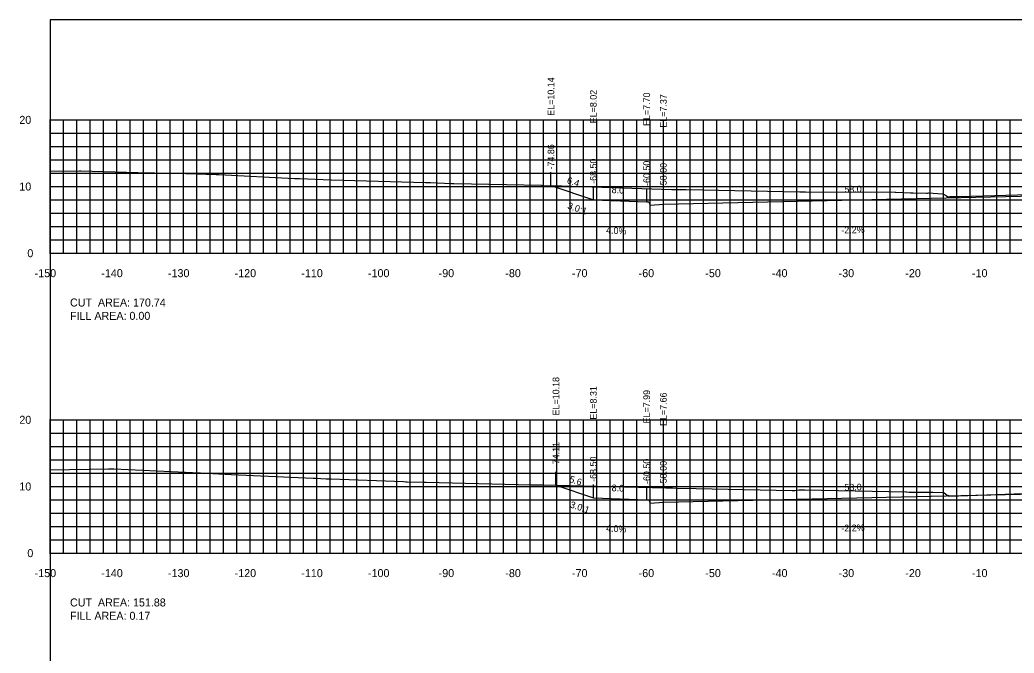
# Model space of a CAD drawing. Extents: x 1797419 to 1809236, y 248759 to 251512.
# Drawn here: x 1804516.5 to 1804665.6, y 250949.9 to 251044.9 of the extents above; entities that cross this region are included whole.
import ezdxf

# ---------------------------------------------------------------- set-up
doc = ezdxf.new("R2010")
doc.units = 0
for name, color, linetype in [('10', 7, 'Continuous'), ('3', 7, 'Continuous'), ('31', 7, 'Continuous'), ('4', 7, 'Continuous'), ('60', 7, 'Continuous'), ('ANNO-TXT', 7, 'Continuous'), ('CL-CNST', 7, 'Continuous'), ('Level 62', 7, 'Continuous'), ('M-ROADS', 7, 'Continuous')]:
    doc.layers.add(name, color=color, linetype=linetype)

msp = doc.modelspace()

# ---------------------------------------------------------------- linework, layer by layer
for p, q in [((1804596.14, 251020.03), (1804596.14, 251022.03)), ((1804602.5, 251017.91), (1804602.5, 251019.91)), ((1804610.5, 251017.59), (1804610.5, 251019.59)), ((1804613, 251017.26), (1804613, 251019.26)), ((1804596.89, 250975.07), (1804596.89, 250977.07)), ((1804602.5, 250973.2), (1804602.5, 250975.2)), ((1804610.5, 250972.88), (1804610.5, 250974.88)), ((1804613, 250972.55), (1804613, 250974.55))]:
    msp.add_line(p, q)
msp.add_lwpolyline([(1804521, 250854.89), (1804821, 250854.89), (1804821, 251044.89), (1804521, 251044.89)], close=True)
at = {"layer": '60'}
for p, q in [((1804520.94, 251029.89), (1804521, 251029.89)), ((1804521, 251009.89), (1804521, 251029.89)), ((1804520.94, 251019.89), (1804521, 251019.89)), ((1804520.94, 251009.89), (1804521, 251009.89)), ((1804521, 251009.89), (1804821, 251009.89)), ((1804521, 251009.83), (1804521, 251009.89)), ((1804531, 251009.83), (1804531, 251009.89)), ((1804541, 251009.83), (1804541, 251009.89)), ((1804551, 251009.83), (1804551, 251009.89)), ((1804561, 251009.83), (1804561, 251009.89)), ((1804571, 251009.83), (1804571, 251009.89)), ((1804581, 251009.83), (1804581, 251009.89)), ((1804591, 251009.83), (1804591, 251009.89)), ((1804601, 251009.83), (1804601, 251009.89)), ((1804611, 251009.83), (1804611, 251009.89)), ((1804621, 251009.83), (1804621, 251009.89)), ((1804631, 251009.83), (1804631, 251009.89)), ((1804641, 251009.83), (1804641, 251009.89)), ((1804651, 251009.83), (1804651, 251009.89)), ((1804661, 251009.83), (1804661, 251009.89)), ((1804520.94, 250984.89), (1804521, 250984.89)), ((1804521, 250964.89), (1804521, 250984.89)), ((1804520.94, 250974.89), (1804521, 250974.89)), ((1804520.94, 250964.89), (1804521, 250964.89)), ((1804521, 250964.89), (1804821, 250964.89)), ((1804521, 250964.83), (1804521, 250964.89)), ((1804531, 250964.83), (1804531, 250964.89)), ((1804541, 250964.83), (1804541, 250964.89)), ((1804551, 250964.83), (1804551, 250964.89)), ((1804561, 250964.83), (1804561, 250964.89)), ((1804571, 250964.83), (1804571, 250964.89)), ((1804581, 250964.83), (1804581, 250964.89)), ((1804591, 250964.83), (1804591, 250964.89)), ((1804601, 250964.83), (1804601, 250964.89)), ((1804611, 250964.83), (1804611, 250964.89)), ((1804621, 250964.83), (1804621, 250964.89)), ((1804631, 250964.83), (1804631, 250964.89)), ((1804641, 250964.83), (1804641, 250964.89)), ((1804651, 250964.83), (1804651, 250964.89)), ((1804661, 250964.83), (1804661, 250964.89))]:
    msp.add_line(p, q, dxfattribs=at)
at = {"layer": 'CL-CNST'}
for points in [[(1804596.14, 251020.03), (1804602.5, 251017.91), (1804610.5, 251017.59), (1804610.83, 251017.59), (1804611, 251017.09), (1804613, 251017.26), (1804671, 251018.53), (1804729, 251017.26), (1804731, 251017.09), (1804731.17, 251017.59), (1804731.5, 251017.59), (1804733.5, 251017.67), (1804738.5, 251017.77), (1804739.5, 251017.81), (1804750.08, 251021.34)], [(1804596.89, 250975.07), (1804602.5, 250973.2), (1804610.5, 250972.88), (1804610.83, 250972.88), (1804611, 250972.38), (1804613, 250972.55), (1804671, 250973.82), (1804729, 250972.55), (1804731, 250972.38), (1804731.17, 250972.88), (1804731.5, 250972.88), (1804733.5, 250972.96), (1804738.5, 250973.06), (1804739.5, 250973.1), (1804747.24, 250975.68)]]:
    msp.add_lwpolyline(points, dxfattribs=at)
at = {"layer": 'Level 62'}
for p, q in [((1804521, 251029.89), (1804821, 251029.89)), ((1804521, 251009.89), (1804521, 251029.89)), ((1804523, 251009.89), (1804523, 251029.89)), ((1804525, 251009.89), (1804525, 251029.89)), ((1804527, 251009.89), (1804527, 251029.89)), ((1804529, 251009.89), (1804529, 251029.89)), ((1804531, 251009.89), (1804531, 251029.89)), ((1804533, 251009.89), (1804533, 251029.89)), ((1804535, 251009.89), (1804535, 251029.89)), ((1804537, 251009.89), (1804537, 251029.89)), ((1804539, 251009.89), (1804539, 251029.89)), ((1804541, 251009.89), (1804541, 251029.89)), ((1804543, 251009.89), (1804543, 251029.89)), ((1804545, 251009.89), (1804545, 251029.89)), ((1804547, 251009.89), (1804547, 251029.89)), ((1804549, 251009.89), (1804549, 251029.89)), ((1804551, 251009.89), (1804551, 251029.89)), ((1804553, 251009.89), (1804553, 251029.89)), ((1804555, 251009.89), (1804555, 251029.89)), ((1804557, 251009.89), (1804557, 251029.89)), ((1804559, 251009.89), (1804559, 251029.89)), ((1804561, 251009.89), (1804561, 251029.89)), ((1804563, 251009.89), (1804563, 251029.89)), ((1804565, 251009.89), (1804565, 251029.89)), ((1804567, 251009.89), (1804567, 251029.89)), ((1804569, 251009.89), (1804569, 251029.89)), ((1804571, 251009.89), (1804571, 251029.89)), ((1804573, 251009.89), (1804573, 251029.89)), ((1804575, 251009.89), (1804575, 251029.89)), ((1804577, 251009.89), (1804577, 251029.89)), ((1804579, 251009.89), (1804579, 251029.89)), ((1804581, 251009.89), (1804581, 251029.89)), ((1804583, 251009.89), (1804583, 251029.89)), ((1804585, 251009.89), (1804585, 251029.89)), ((1804587, 251009.89), (1804587, 251029.89)), ((1804589, 251009.89), (1804589, 251029.89)), ((1804591, 251009.89), (1804591, 251029.89)), ((1804593, 251009.89), (1804593, 251029.89)), ((1804595, 251009.89), (1804595, 251029.89)), ((1804597, 251009.89), (1804597, 251029.89)), ((1804599, 251009.89), (1804599, 251029.89)), ((1804601, 251009.89), (1804601, 251029.89)), ((1804603, 251009.89), (1804603, 251029.89)), ((1804605, 251009.89), (1804605, 251029.89)), ((1804607, 251009.89), (1804607, 251029.89)), ((1804609, 251009.89), (1804609, 251029.89)), ((1804611, 251009.89), (1804611, 251029.89)), ((1804613, 251009.89), (1804613, 251029.89)), ((1804615, 251009.89), (1804615, 251029.89)), ((1804617, 251009.89), (1804617, 251029.89)), ((1804619, 251009.89), (1804619, 251029.89)), ((1804621, 251009.89), (1804621, 251029.89)), ((1804623, 251009.89), (1804623, 251029.89)), ((1804625, 251009.89), (1804625, 251029.89)), ((1804627, 251009.89), (1804627, 251029.89)), ((1804629, 251009.89), (1804629, 251029.89)), ((1804631, 251009.89), (1804631, 251029.89)), ((1804633, 251009.89), (1804633, 251029.89)), ((1804635, 251009.89), (1804635, 251029.89)), ((1804637, 251009.89), (1804637, 251029.89)), ((1804639, 251009.89), (1804639, 251029.89)), ((1804641, 251009.89), (1804641, 251029.89)), ((1804643, 251009.89), (1804643, 251029.89)), ((1804645, 251009.89), (1804645, 251029.89)), ((1804647, 251009.89), (1804647, 251029.89)), ((1804649, 251009.89), (1804649, 251029.89)), ((1804651, 251009.89), (1804651, 251029.89)), ((1804653, 251009.89), (1804653, 251029.89)), ((1804655, 251009.89), (1804655, 251029.89)), ((1804657, 251009.89), (1804657, 251029.89)), ((1804659, 251009.89), (1804659, 251029.89)), ((1804661, 251009.89), (1804661, 251029.89)), ((1804663, 251009.89), (1804663, 251029.89)), ((1804665, 251009.89), (1804665, 251029.89)), ((1804521, 251027.89), (1804821, 251027.89)), ((1804521, 251025.89), (1804821, 251025.89)), ((1804521, 251023.89), (1804821, 251023.89)), ((1804521, 251021.89), (1804821, 251021.89)), ((1804521, 251019.89), (1804821, 251019.89)), ((1804521, 251017.89), (1804821, 251017.89)), ((1804521, 251015.89), (1804821, 251015.89)), ((1804521, 251013.89), (1804821, 251013.89)), ((1804521, 251011.89), (1804821, 251011.89)), ((1804521, 251009.89), (1804821, 251009.89)), ((1804521, 250984.89), (1804821, 250984.89)), ((1804521, 250964.89), (1804521, 250984.89)), ((1804523, 250964.89), (1804523, 250984.89)), ((1804525, 250964.89), (1804525, 250984.89)), ((1804527, 250964.89), (1804527, 250984.89)), ((1804529, 250964.89), (1804529, 250984.89)), ((1804531, 250964.89), (1804531, 250984.89)), ((1804533, 250964.89), (1804533, 250984.89)), ((1804535, 250964.89), (1804535, 250984.89)), ((1804537, 250964.89), (1804537, 250984.89)), ((1804539, 250964.89), (1804539, 250984.89)), ((1804541, 250964.89), (1804541, 250984.89)), ((1804543, 250964.89), (1804543, 250984.89)), ((1804545, 250964.89), (1804545, 250984.89)), ((1804547, 250964.89), (1804547, 250984.89)), ((1804549, 250964.89), (1804549, 250984.89)), ((1804551, 250964.89), (1804551, 250984.89)), ((1804553, 250964.89), (1804553, 250984.89)), ((1804555, 250964.89), (1804555, 250984.89)), ((1804557, 250964.89), (1804557, 250984.89)), ((1804559, 250964.89), (1804559, 250984.89)), ((1804561, 250964.89), (1804561, 250984.89)), ((1804563, 250964.89), (1804563, 250984.89)), ((1804565, 250964.89), (1804565, 250984.89)), ((1804567, 250964.89), (1804567, 250984.89)), ((1804569, 250964.89), (1804569, 250984.89)), ((1804571, 250964.89), (1804571, 250984.89)), ((1804573, 250964.89), (1804573, 250984.89)), ((1804575, 250964.89), (1804575, 250984.89)), ((1804577, 250964.89), (1804577, 250984.89)), ((1804579, 250964.89), (1804579, 250984.89)), ((1804581, 250964.89), (1804581, 250984.89)), ((1804583, 250964.89), (1804583, 250984.89)), ((1804585, 250964.89), (1804585, 250984.89)), ((1804587, 250964.89), (1804587, 250984.89)), ((1804589, 250964.89), (1804589, 250984.89)), ((1804591, 250964.89), (1804591, 250984.89)), ((1804593, 250964.89), (1804593, 250984.89)), ((1804595, 250964.89), (1804595, 250984.89)), ((1804597, 250964.89), (1804597, 250984.89)), ((1804599, 250964.89), (1804599, 250984.89)), ((1804601, 250964.89), (1804601, 250984.89)), ((1804603, 250964.89), (1804603, 250984.89)), ((1804605, 250964.89), (1804605, 250984.89)), ((1804607, 250964.89), (1804607, 250984.89)), ((1804609, 250964.89), (1804609, 250984.89)), ((1804611, 250964.89), (1804611, 250984.89)), ((1804613, 250964.89), (1804613, 250984.89)), ((1804615, 250964.89), (1804615, 250984.89)), ((1804617, 250964.89), (1804617, 250984.89)), ((1804619, 250964.89), (1804619, 250984.89)), ((1804621, 250964.89), (1804621, 250984.89)), ((1804623, 250964.89), (1804623, 250984.89)), ((1804625, 250964.89), (1804625, 250984.89)), ((1804627, 250964.89), (1804627, 250984.89)), ((1804629, 250964.89), (1804629, 250984.89)), ((1804631, 250964.89), (1804631, 250984.89)), ((1804633, 250964.89), (1804633, 250984.89)), ((1804635, 250964.89), (1804635, 250984.89)), ((1804637, 250964.89), (1804637, 250984.89)), ((1804639, 250964.89), (1804639, 250984.89)), ((1804641, 250964.89), (1804641, 250984.89)), ((1804643, 250964.89), (1804643, 250984.89)), ((1804645, 250964.89), (1804645, 250984.89)), ((1804647, 250964.89), (1804647, 250984.89)), ((1804649, 250964.89), (1804649, 250984.89)), ((1804651, 250964.89), (1804651, 250984.89)), ((1804653, 250964.89), (1804653, 250984.89)), ((1804655, 250964.89), (1804655, 250984.89)), ((1804657, 250964.89), (1804657, 250984.89)), ((1804659, 250964.89), (1804659, 250984.89)), ((1804661, 250964.89), (1804661, 250984.89)), ((1804663, 250964.89), (1804663, 250984.89)), ((1804665, 250964.89), (1804665, 250984.89)), ((1804521, 250982.89), (1804821, 250982.89)), ((1804521, 250980.89), (1804821, 250980.89)), ((1804521, 250978.89), (1804821, 250978.89)), ((1804521, 250976.89), (1804821, 250976.89)), ((1804521, 250974.89), (1804821, 250974.89)), ((1804521, 250972.89), (1804821, 250972.89)), ((1804521, 250970.89), (1804821, 250970.89)), ((1804521, 250968.89), (1804821, 250968.89)), ((1804521, 250966.89), (1804821, 250966.89)), ((1804521, 250964.89), (1804821, 250964.89))]:
    msp.add_line(p, q, dxfattribs=at)
at = {"layer": 'M-ROADS'}
for points in [[(1804521, 251022.2), (1804525.42, 251022.24), (1804525.6, 251022.24), (1804534.17, 251022), (1804539.18, 251021.89), (1804539.58, 251021.88), (1804539.87, 251021.88), (1804545.9, 251021.67), (1804546.05, 251021.67), (1804546.31, 251021.67), (1804557.69, 251021.09), (1804558.18, 251021.08), (1804558.41, 251021.07), (1804563.18, 251020.87), (1804577.3, 251020.5), (1804577.45, 251020.49), (1804578.05, 251020.48), (1804581.23, 251020.36), (1804581.29, 251020.36), (1804581.59, 251020.36), (1804594.73, 251020.07), (1804594.86, 251020.06), (1804597.78, 251019.99), (1804614.28, 251019.46), (1804615, 251019.45), (1804615.02, 251019.45), (1804615.4, 251019.44), (1804615.77, 251019.44), (1804616.41, 251019.43), (1804633.45, 251019.08), (1804633.74, 251019.08), (1804633.83, 251019.08), (1804633.93, 251019.08), (1804634.33, 251019.08), (1804647.79, 251019.02), (1804647.86, 251019.02), (1804648.91, 251018.99), (1804648.93, 251018.99), (1804648.94, 251018.99), (1804650.09, 251018.94), (1804650.45, 251018.93), (1804652.45, 251018.9), (1804652.62, 251018.9), (1804652.77, 251018.94), (1804654.86, 251018.8), (1804655.04, 251018.76), (1804655.47, 251018.47), (1804655.47, 251018.47), (1804655.69, 251018.33), (1804655.98, 251018.38), (1804656, 251018.4), (1804656, 251018.39), (1804656.02, 251018.37), (1804657.43, 251018.41), (1804669.63, 251018.73)], [(1804521, 250977.38), (1804529.78, 250977.56), (1804529.81, 250977.56), (1804530.1, 250977.56), (1804530.15, 250977.56), (1804530.48, 250977.56), (1804530.57, 250977.56), (1804530.58, 250977.56), (1804543.49, 250976.93), (1804543.59, 250976.93), (1804548.18, 250976.71), (1804560.49, 250976.13), (1804560.79, 250976.13), (1804560.82, 250976.13), (1804562.42, 250976.05), (1804563.02, 250976.03), (1804563.18, 250976.03), (1804574, 250975.62), (1804574.39, 250975.61), (1804574.58, 250975.61), (1804577.09, 250975.54), (1804577.44, 250975.54), (1804593.18, 250975.15), (1804593.83, 250975.14), (1804593.85, 250975.14), (1804594.35, 250975.13), (1804594.36, 250975.13), (1804594.8, 250975.12), (1804613.39, 250974.67), (1804613.67, 250974.67), (1804613.88, 250974.67), (1804614.11, 250974.67), (1804614.35, 250974.67), (1804614.35, 250974.67), (1804615.09, 250974.65), (1804617.9, 250974.6), (1804632.3, 250974.31), (1804632.7, 250974.31), (1804633.03, 250974.33), (1804633.36, 250974.38), (1804633.65, 250974.38), (1804633.91, 250974.38), (1804634.15, 250974.38), (1804649.39, 250974.1), (1804649.47, 250974.1), (1804649.86, 250974.03), (1804649.89, 250974.03), (1804650.18, 250974.03), (1804650.47, 250974.03), (1804650.54, 250974.03), (1804651.09, 250974.03), (1804653.41, 250974.06), (1804654.96, 250973.98), (1804655.1, 250973.95), (1804655.3, 250973.81), (1804655.31, 250973.79), (1804655.33, 250973.76), (1804655.34, 250973.74), (1804655.71, 250973.49), (1804655.71, 250973.48), (1804655.72, 250973.54), (1804655.73, 250973.6), (1804655.74, 250973.58), (1804655.75, 250973.55), (1804655.76, 250973.52), (1804655.77, 250973.51), (1804655.79, 250973.5), (1804655.79, 250973.49), (1804655.81, 250973.47), (1804655.83, 250973.43), (1804655.84, 250973.42), (1804660.13, 250973.58), (1804669.75, 250973.92)]]:
    msp.add_lwpolyline(points, dxfattribs=at)

# ---------------------------------------------------------------- texts
for p in [(1804598.53, 251016.6), (1804598.91, 250971.77)]:
    msp.add_text('3.0:1', height=1, rotation=341.5651).set_placement(p)
at = {"layer": '10'}
for s, p in [('-150', (1804518.7, 251006.29)), ('-140', (1804528.7, 251006.29)), ('-130', (1804538.7, 251006.29)), ('-120', (1804548.7, 251006.29)), ('-110', (1804558.7, 251006.29)), ('-100', (1804568.7, 251006.29)), ('-90', (1804579.3, 251006.29)), ('-80', (1804589.3, 251006.29)), ('-70', (1804599.3, 251006.29)), ('-60', (1804609.3, 251006.29)), ('-50', (1804619.3, 251006.29)), ('-40', (1804629.3, 251006.29)), ('-30', (1804639.3, 251006.29)), ('-20', (1804649.3, 251006.29)), ('-10', (1804659.3, 251006.29)), ('-150', (1804518.7, 250961.29)), ('-140', (1804528.7, 250961.29)), ('-130', (1804538.7, 250961.29)), ('-120', (1804548.7, 250961.29)), ('-110', (1804558.7, 250961.29)), ('-100', (1804568.7, 250961.29)), ('-90', (1804579.3, 250961.29)), ('-80', (1804589.3, 250961.29)), ('-70', (1804599.3, 250961.29)), ('-60', (1804609.3, 250961.29)), ('-50', (1804619.3, 250961.29)), ('-40', (1804629.3, 250961.29)), ('-30', (1804639.3, 250961.29)), ('-20', (1804649.3, 250961.29)), ('-10', (1804659.3, 250961.29))]:
    msp.add_text(s, height=1.2, dxfattribs=at).set_placement(p)
at = {"layer": '3'}
for s, p in [('EL=10.14', (1804596.64, 251030.51)), ('EL=8.02', (1804603, 251029.38)), ('EL=7.70', (1804611, 251028.98)), ('EL=7.37', (1804613.5, 251028.72)), ('-74.86', (1804596.64, 251022.44)), ('-68.50', (1804603, 251020.29)), ('-60.50', (1804611, 251019.97)), ('-58.00', (1804613.5, 251019.64)), ('EL=10.18', (1804597.39, 250985.55)), ('EL=8.31', (1804603, 250984.92)), ('EL=7.99', (1804611, 250984.35)), ('EL=7.66', (1804613.5, 250983.97)), ('-74.11', (1804597.39, 250977.78)), ('-68.50', (1804603, 250975.58)), ('-60.50', (1804611, 250975.26)), ('-58.00', (1804613.5, 250974.93))]:
    msp.add_text(s, height=1, rotation=90, dxfattribs=at).set_placement(p)
at = {"layer": '31'}
for s, p in [('20', (1804516.4, 251029.29)), ('10', (1804516.4, 251019.29)), ('0', (1804517.6, 251009.29)), ('20', (1804516.4, 250984.29)), ('10', (1804516.4, 250974.29)), ('0', (1804517.6, 250964.29))]:
    msp.add_text(s, height=1.2, dxfattribs=at).set_placement(p)
at = {"layer": '4'}
for s, rotation, p in [('6.4', 341.5651, (1804598.45, 251020.42)), ('8.0', 357.7094, (1804605.23, 251018.9)), ('58.0', 1.2603, (1804640.16, 251018.96)), ('4.0%', 357.7094, (1804604.39, 251012.83)), ('-2.2%', 1.2603, (1804639.7, 251012.84)), ('5.6', 341.5651, (1804598.81, 250975.59)), ('8.0', 357.7094, (1804605.23, 250974.19)), ('58.0', 1.2603, (1804640.16, 250974.25)), ('4.0%', 357.7094, (1804604.39, 250968.12)), ('-2.2%', 1.2603, (1804639.7, 250968.13))]:
    msp.add_text(s, height=1, rotation=rotation, dxfattribs=at).set_placement(p)
at = {"layer": '60'}
for p in [(1804521, 251009.89), (1804521, 250964.89)]:
    msp.add_text('-', height=0.0001, dxfattribs=at).set_placement(p)
at = {"layer": 'ANNO-TXT'}
for s, p in [('CUT  AREA: 170.74', (1804524, 251001.89)), ('FILL AREA: 0.00', (1804524, 250999.89)), ('CUT  AREA: 151.88', (1804524, 250956.89)), ('FILL AREA: 0.17', (1804524, 250954.89))]:
    msp.add_text(s, height=1.2, dxfattribs=at).set_placement(p)

doc.saveas('drawing.dxf')
